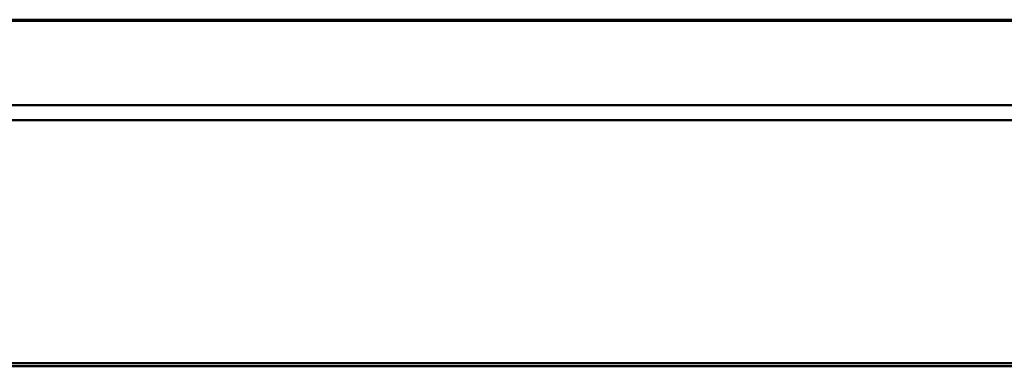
# Model space of a CAD drawing. Header units: inches. Extents: x 0.8 to 75.7, y -7.8 to 49.3.
# Tile 297 of 339: x 62.7 to 66, y 25.5 to 26.7. Entities that reach past the tile are written whole.
import ezdxf

# ---------------------------------------------------------------- set-up
doc = ezdxf.new("R2010")
doc.units = ezdxf.units.IN
doc.header["$MEASUREMENT"] = 0
doc.layers.add('Visible Edges(ROSSANSI)', color=7, linetype='Continuous', lineweight=50)
doc.layers.add('Visible Tangent Edges(ROSSANSI)', color=7, linetype='Continuous', lineweight=50)

msp = doc.modelspace()

# ---------------------------------------------------------------- linework, layer by layer
at = {"layer": 'Visible Edges(ROSSANSI)'}
for p, q in [((32.4542, 26.654), (69.6442, 26.654)), ((69.9424, 26.3737), (32.156, 26.3737)), ((69.9424, 26.325), (32.156, 26.325)), ((56.4653, 25.5272), (69.1231, 25.5272)), ((69.1131, 25.5172), (56.4751, 25.5172))]:
    msp.add_line(p, q, dxfattribs=at)
at = {"layer": 'Visible Tangent Edges(ROSSANSI)'}
msp.add_line((32.4542, 26.6503), (69.6442, 26.6503), dxfattribs=at)

doc.saveas('drawing.dxf')
